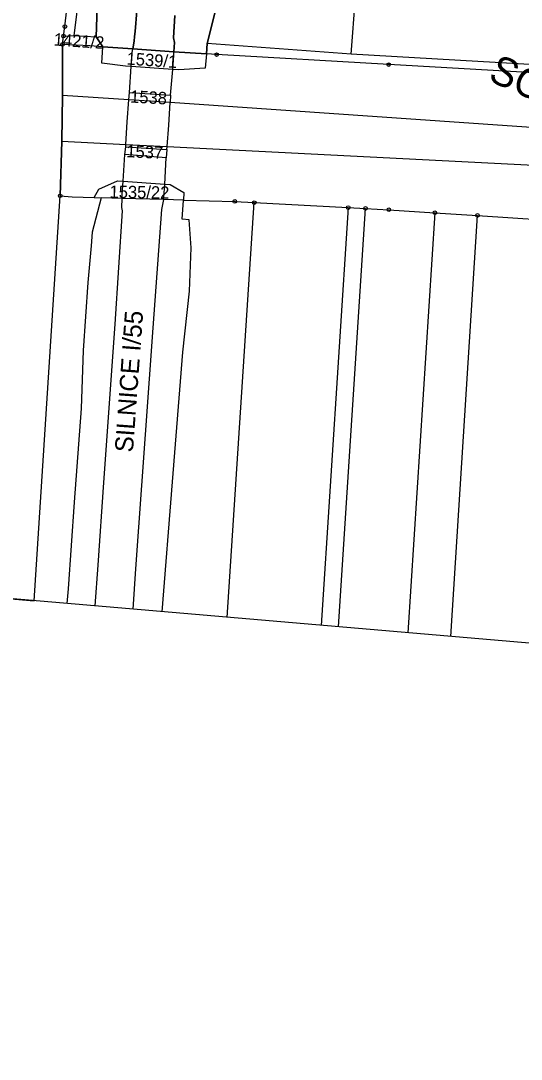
# Model space of a CAD drawing. Extents: x -537341 to -532984, y -1143469 to -1141314.
# Drawn here: x -534616.3 to -534478.6, y -1143459.1 to -1143173.4 of the extents above; entities that cross this region are included whole.
import ezdxf

# ---------------------------------------------------------------- set-up
doc = ezdxf.new("R2010")
doc.units = 0
for name, color, linetype in [('Hranice parcel', 7, 'Continuous'), ('parcelní_č_2000', 7, 'Continuous'), ('u_nadpis', 7, 'Continuous'), ('u_popis', 7, 'Continuous'), ('u_povodí', 7, 'Continuous'), ('u_SŽDC', 7, 'Continuous'), ('u_ŘSD', 7, 'Continuous'), ('Vnitřní kresba', 7, 'Continuous'), ('x_formát_rám', 7, 'Continuous'), ('Značky bodu BP', 7, 'Continuous')]:
    doc.layers.add(name, color=color, linetype=linetype)

# ---------------------------------------------------------------- blocks, each defined once
blk = doc.blocks.new('BIG')
at = {"layer": 'x_formát_rám'}
blk.add_line((0, 0), (-2100, 0), dxfattribs=at)

msp = doc.modelspace()

# ---------------------------------------------------------------- linework, layer by layer
at = {"layer": 'Hranice parcel'}
for p, q in [((-534525.46, -1143182.66), (-534509.81, -1142990.17)), ((-534604.79, -1143179.93), (-534604.52, -1143177.64)), ((-534604.52, -1143177.64), (-534601.57, -1143177.46)), ((-534601.57, -1143177.46), (-534595.53, -1143177.84)), ((-534604.79, -1143179.93), (-534604.85, -1143194.01)), ((-534593.67, -1143180.58), (-534595.53, -1143177.84)), ((-534564.99, -1143179.68), (-534565.22, -1143182.56)), ((-534525.46, -1143182.66), (-534564.99, -1143179.68)), ((-534473.15, -1143185.67), (-534525.46, -1143182.66)), ((-534604.85, -1143194.01), (-534605.01, -1143206.59)), ((-534586.55, -1143195.19), (-534604.85, -1143194.01)), ((-534575.17, -1143195.92), (-534586.55, -1143195.19)), ((-534605.01, -1143206.59), (-534605.43, -1143221.59)), ((-534596.05, -1143222.08), (-534594.19, -1143222.13)), ((-534559.5, -1143337.55), (-534552.07, -1143223.47)), ((-534552.07, -1143223.47), (-534526.23, -1143224.82)), ((-534526.23, -1143224.82), (-534533.65, -1143339.77)), ((-534528.89, -1143340.18), (-534521.47, -1143225.07)), ((-534526.23, -1143224.82), (-534521.47, -1143225.07)), ((-534502.39, -1143226.23), (-534509.82, -1143341.82)), ((-534502.39, -1143226.23), (-534490.68, -1143226.99)), ((-534498.04, -1143342.83), (-534490.68, -1143226.99))]:
    msp.add_line(p, q, dxfattribs=at)
for points in [[(-534604.52, -1143177.64), (-534604.14, -1143175.04), (-534601.84, -1143155.45), (-534598.69, -1143129.2), (-534598.15, -1143118.76), (-534586.25, -1142964.92)], [(-534601.57, -1143177.46), (-534598.82, -1143155.7), (-534595.54, -1143129.57), (-534583.8, -1142966.3)], [(-534543.53, -1142978.55), (-534544.88, -1142991.45), (-534549.21, -1143022.63), (-534552.02, -1143047.59), (-534553.94, -1143062.92), (-534556.87, -1143095.87), (-534559.56, -1143122.71), (-534561.15, -1143142.68), (-534562.36, -1143169.1), (-534564.99, -1143179.68)], [(-534595.53, -1143177.84), (-534594.92, -1143158.56), (-534592.55, -1143138.82), (-534591.84, -1143119.23), (-534586.69, -1143077.63), (-534582.51, -1143045.4), (-534577.41, -1143010.31), (-534572.36, -1142984.68)], [(-534593.67, -1143180.58), (-534597.31, -1143180.33), (-534604.79, -1143179.93)], [(-534565.22, -1143182.56), (-534565.53, -1143186.51), (-534572.83, -1143186.94), (-534574.5, -1143186.82), (-534585.9, -1143185.99), (-534587.48, -1143185.88), (-534594.02, -1143185.07), (-534593.67, -1143180.58)], [(-534565.22, -1143182.56), (-534574.15, -1143181.94), (-534585.45, -1143181.15), (-534593.67, -1143180.58)], [(-534347.57, -1143198.35), (-534376.89, -1143192.89), (-534462.47, -1143188.48), (-534515.1, -1143185.5), (-534562.41, -1143182.75), (-534565.22, -1143182.56)], [(-534586.55, -1143195.19), (-534586.39, -1143193.14), (-534575.06, -1143193.94), (-534575.17, -1143195.92)], [(-534039.92, -1143302.81), (-534134.75, -1143289.61), (-534193.33, -1143275.45), (-534248.3, -1143253.83), (-534326.93, -1143222.79), (-534363.2, -1143212.69), (-534388.43, -1143208.84), (-534575.17, -1143195.92)], [(-534605.01, -1143206.59), (-534587.37, -1143207.48), (-534576.05, -1143208.05), (-534390.61, -1143217.43), (-534365.1, -1143220.18), (-534328.7, -1143229.77), (-534250.08, -1143260.98), (-534195.16, -1143282.8), (-534136.19, -1143295.39), (-534038.97, -1143310.06)], [(-534587.67, -1143210.26), (-534587.41, -1143208.09), (-534576.12, -1143208.85), (-534576.27, -1143211.1), (-534587.67, -1143210.26)], [(-534596.05, -1143222.08), (-534594.8, -1143219.78), (-534589.66, -1143217.45), (-534588.16, -1143217.56), (-534576.7, -1143218.36), (-534575.15, -1143218.47), (-534571.43, -1143220.69), (-534571.55, -1143222.75)], [(-534612.62, -1143332.98), (-534605.43, -1143221.59)], [(-534605.43, -1143221.59), (-534602.19, -1143221.91), (-534596.05, -1143222.08)], [(-534594.19, -1143222.13), (-534596.67, -1143231.56), (-534596.93, -1143235.34), (-534597.83, -1143245.42), (-534599.12, -1143264.1), (-534599.71, -1143280.09), (-534601.64, -1143305.82), (-534603.26, -1143329.69), (-534603.65, -1143333.75)], [(-534571.55, -1143222.75), (-534577.03, -1143222.6), (-534588.43, -1143222.29), (-534594.19, -1143222.13)], [(-534577.43, -1143336), (-534574.59, -1143300.25), (-534571.73, -1143264.61), (-534569.92, -1143247.82), (-534569.44, -1143235.87), (-534569.98, -1143228.17), (-534571.87, -1143228), (-534571.55, -1143222.75)], [(-534571.55, -1143222.75), (-534557.44, -1143223.13), (-534552.07, -1143223.47)], [(-534521.47, -1143225.07), (-534515.06, -1143225.4), (-534502.39, -1143226.23)], [(-534490.68, -1143226.99), (-534462.86, -1143228.79), (-534459.9, -1143228.98)]]:
    msp.add_lwpolyline(points, dxfattribs=at)
at = {"layer": 'u_SŽDC'}
for p, q in [((-534604.79, -1143179.93), (-534604.52, -1143177.64)), ((-534604.85, -1143194.01), (-534604.79, -1143179.93)), ((-534605.01, -1143206.59), (-534604.85, -1143194.01)), ((-534605.43, -1143221.59), (-534605.01, -1143206.59))]:
    msp.add_line(p, q, dxfattribs=at)
for points in [[(-534604.52, -1143177.64), (-534604.14, -1143175.04), (-534601.84, -1143155.45), (-534598.69, -1143129.2), (-534598.15, -1143118.76), (-534586.25, -1142964.92)], [(-534612.62, -1143332.98), (-534605.43, -1143221.59)], [(-534643.52, -1143330.32), (-534612.62, -1143332.98)]]:
    msp.add_lwpolyline(points, dxfattribs=at)
at = {"layer": 'u_ŘSD'}
for p, q in [((-534584.4, -1143170.7), (-534584.79, -1143176.4)), ((-534584.79, -1143176.4), (-534584.4, -1143170.7)), ((-534574.28, -1143178.1), (-534573.95, -1143172)), ((-534573.95, -1143172), (-534574.28, -1143178.1)), ((-534584.79, -1143176.4), (-534585.02, -1143177.78)), ((-534585.02, -1143177.78), (-534584.79, -1143176.4)), ((-534595.53, -1143177.84), (-534593.67, -1143180.58)), ((-534593.67, -1143180.58), (-534585.45, -1143181.15)), ((-534585.07, -1143179.09), (-534585.45, -1143181.15)), ((-534585.45, -1143181.15), (-534585.07, -1143179.09)), ((-534585.02, -1143177.78), (-534585.07, -1143179.09)), ((-534585.07, -1143179.09), (-534585.02, -1143177.78)), ((-534574.02, -1143179.43), (-534574.28, -1143178.1)), ((-534574.28, -1143178.1), (-534574.02, -1143179.43)), ((-534574.15, -1143181.94), (-534574.02, -1143179.43)), ((-534574.02, -1143179.43), (-534574.15, -1143181.94)), ((-534565.22, -1143182.56), (-534564.99, -1143179.68)), ((-534585.45, -1143181.15), (-534574.15, -1143181.94)), ((-534574.15, -1143181.94), (-534565.22, -1143182.56))]:
    msp.add_line(p, q, dxfattribs=at)
for points in [[(-534564.99, -1143179.68), (-534562.36, -1143169.1), (-534561.15, -1143142.68), (-534559.56, -1143122.71), (-534556.87, -1143095.87), (-534553.94, -1143062.92), (-534552.02, -1143047.59), (-534549.21, -1143022.63), (-534544.88, -1142991.45), (-534543.53, -1142978.55)], [(-534572.36, -1142984.68), (-534577.41, -1143010.31), (-534582.51, -1143045.4), (-534586.69, -1143077.63), (-534591.84, -1143119.23), (-534592.55, -1143138.82), (-534594.92, -1143158.56), (-534595.53, -1143177.84)]]:
    msp.add_lwpolyline(points, dxfattribs=at)
at = {"layer": 'Vnitřní kresba'}
for p, q in [((-534584.79, -1143176.4), (-534584.4, -1143170.7)), ((-534574.28, -1143178.1), (-534573.95, -1143172)), ((-534585.02, -1143177.78), (-534584.79, -1143176.4)), ((-534585.45, -1143181.15), (-534585.07, -1143179.09)), ((-534585.07, -1143179.09), (-534585.02, -1143177.78)), ((-534574.02, -1143179.43), (-534574.28, -1143178.1)), ((-534574.15, -1143181.94), (-534574.02, -1143179.43)), ((-534585.9, -1143185.99), (-534585.63, -1143182.14)), ((-534585.63, -1143182.14), (-534585.45, -1143181.15)), ((-534574.5, -1143186.82), (-534574.2, -1143182.98)), ((-534574.2, -1143182.98), (-534574.15, -1143181.94)), ((-534586.39, -1143193.14), (-534585.9, -1143185.99)), ((-534575.06, -1143193.94), (-534574.5, -1143186.82)), ((-534587, -1143201.28), (-534586.55, -1143195.19)), ((-534575.54, -1143202.17), (-534575.17, -1143195.92)), ((-534587.37, -1143207.48), (-534587, -1143201.28)), ((-534576.05, -1143208.05), (-534575.54, -1143202.17)), ((-534587.41, -1143208.09), (-534587.37, -1143207.48)), ((-534576.12, -1143208.85), (-534576.05, -1143208.05)), ((-534588.16, -1143217.56), (-534587.67, -1143210.26)), ((-534576.7, -1143218.36), (-534576.27, -1143211.1)), ((-534588.41, -1143221.26), (-534588.16, -1143217.56)), ((-534576.92, -1143222.07), (-534576.7, -1143218.36)), ((-534588.49, -1143224.82), (-534588.43, -1143222.29)), ((-534588.43, -1143222.29), (-534588.41, -1143221.26)), ((-534577.03, -1143222.6), (-534577.59, -1143225.31)), ((-534577.03, -1143222.6), (-534576.92, -1143222.07)), ((-534590.3, -1143256.92), (-534588.31, -1143225.72)), ((-534588.31, -1143225.72), (-534588.49, -1143224.82)), ((-534577.59, -1143225.31), (-534580, -1143257.94)), ((-534593.4, -1143300.46), (-534590.3, -1143256.92)), ((-534580, -1143257.94), (-534583.06, -1143301.3)), ((-534595.03, -1143323.21), (-534593.4, -1143300.46)), ((-534583.06, -1143301.3), (-534584.69, -1143324.23)), ((-534595.83, -1143334.42), (-534595.03, -1143323.21)), ((-534584.69, -1143324.23), (-534585.48, -1143335.31))]:
    msp.add_line(p, q, dxfattribs=at)
at = {"layer": 'Značky bodu BP'}
for centre, radius in [((-534604.14, -1143175.04), 0.5), ((-534604.52, -1143177.64), 0.5), ((-534604.52, -1143177.64), 0.0303), ((-534604.14, -1143175.04), 0.0303), ((-534604.79, -1143179.93), 0.5), ((-534604.79, -1143179.93), 0.0303), ((-534562.41, -1143182.75), 0.5), ((-534562.41, -1143182.75), 0.0303), ((-534515.1, -1143185.5), 0.5), ((-534515.1, -1143185.5), 0.0303), ((-534605.43, -1143221.59), 0.5), ((-534605.43, -1143221.59), 0.0303), ((-534557.44, -1143223.13), 0.5), ((-534557.44, -1143223.13), 0.0303), ((-534552.07, -1143223.47), 0.5), ((-534552.07, -1143223.47), 0.0303), ((-534526.23, -1143224.82), 0.5), ((-534526.23, -1143224.82), 0.0303), ((-534521.47, -1143225.07), 0.5), ((-534521.47, -1143225.07), 0.0303), ((-534515.06, -1143225.4), 0.5), ((-534515.06, -1143225.4), 0.0303), ((-534502.39, -1143226.23), 0.5), ((-534502.39, -1143226.23), 0.0303), ((-534490.68, -1143226.99), 0.5), ((-534490.68, -1143226.99), 0.0303)]:
    msp.add_circle(centre, radius, dxfattribs=at)

# ---------------------------------------------------------------- block references
at = {"layer": 'u_povodí', "xscale": 2.0000000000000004, "yscale": 1.9999999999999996, "rotation": -4.9171773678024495}
msp.add_blockref('BIG', (-533146.62, -1143459.1), dxfattribs=at)

# ---------------------------------------------------------------- texts
at = {"layer": 'parcelní_č_2000'}
for s, rotation, p in [('1421/2', 356, (-534607.3, -1143180.22)), ('1539/1', 356, (-534587.26, -1143185.47)), ('1538', 357, (-534586.27, -1143195.93)), ('1537', 357, (-534587.32, -1143210.94)), ('1535/22', 359, (-534591.89, -1143222.13))]:
    msp.add_text(s, height=3.4, rotation=rotation, dxfattribs=at).set_placement(p)
at = {"layer": 'u_nadpis'}
msp.add_text('SO 02 - OPTIMALIZACE TOKU, ø. km. 10,545 - 11,165', height=8, rotation=336.1306, dxfattribs=at).set_placement((-534488.07, -1143189.75))
at = {"layer": 'u_popis'}
msp.add_text('SILNICE I/55', height=5, rotation=85.8168, dxfattribs=at).set_placement((-534585.45, -1143292.29))

doc.saveas('drawing.dxf')
